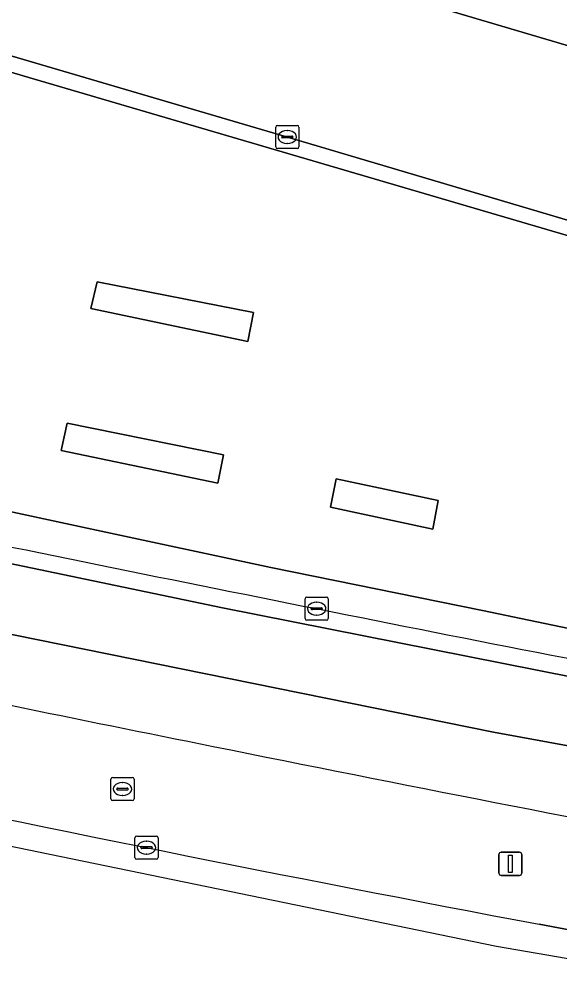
# Model space of a CAD drawing. Extents: x 160349 to 161355, y 381727 to 382854.
# Drawn here: x 161088.53 to 161111.89, y 381749.38 to 381790.86 of the extents above; entities that cross this region are included whole.
import ezdxf

# ---------------------------------------------------------------- set-up
doc = ezdxf.new("R2010")
doc.units = 0
for name, color, linetype in [('IMGEO_Berm_groen', 7, 'Continuous'), ('IMGEO_Berm_open', 7, 'Continuous'), ('IMGEO_Kolk', 7, 'Continuous'), ('IMGEO_Lichtmast', 7, 'Continuous'), ('IMGEO_Rijbaan_lokaal_open', 7, 'Continuous'), ('IMGEO_Rijbaan_regionaal_gesloten', 7, 'Continuous'), ('IMGEO_Rioolput', 7, 'Continuous'), ('IMGEO_Verkeerseiland_open', 7, 'Continuous'), ('IMGEO_Voetpad_open', 7, 'Continuous')]:
    doc.layers.add(name, color=color, linetype=linetype)

msp = doc.modelspace()

# ---------------------------------------------------------------- linework, layer by layer
at = {"layer": 'IMGEO_Berm_groen'}
msp.add_lwpolyline([(161111.006, 381751.736), (161113.204, 381751.319), (161120.126, 381750), (161133.427, 381747.583), (161153.64, 381743.983)], dxfattribs=at)
for centre, radius, start, end in [((161479.666, 383669.359), 1947.906, 258.142407, 258.668088), ((161466.894, 383584.536), 1862.231, 258.540606, 260.067608), ((161369.877, 383123.897), 1396.367, 257.95613, 259.316202)]:
    msp.add_arc(centre, radius, start, end, dxfattribs=at)
at = {"layer": 'IMGEO_Berm_open'}
for points in [[(161100.222, 381785.739), (161086.493, 381789.773), (161084.955, 381790.21), (161084.021, 381789.688)], [(161083.945, 381789.036), (161084.287, 381788.69), (161087.19, 381788.882), (161088.064, 381788.605), (161089.189, 381788.274), (161112.405, 381781.447), (161115.956, 381780.403)], [(161116.586, 381780.87), (161113.929, 381781.663), (161100.222, 381785.739)]]:
    msp.add_lwpolyline(points, dxfattribs=at)
at = {"layer": 'IMGEO_Kolk'}
for p, q in [((161099.614, 381785.343), (161099.614, 381786.195)), ((161099.689, 381786.269), (161100.541, 381786.269)), ((161100.615, 381786.195), (161100.615, 381785.343)), ((161099.873, 381785.763), (161099.873, 381785.775)), ((161100.311, 381785.726), (161099.913, 381785.726)), ((161099.916, 381785.812), (161100.314, 381785.812)), ((161100.102, 381786.049), (161100.127, 381786.049)), ((161100.357, 381785.775), (161100.357, 381785.763)), ((161100.541, 381785.269), (161099.689, 381785.269)), ((161100.125, 381785.489), (161100.1, 381785.489)), ((161100.884, 381764.953), (161100.884, 381765.805)), ((161100.959, 381765.879), (161101.811, 381765.879)), ((161101.885, 381765.805), (161101.885, 381764.953)), ((161101.143, 381765.373), (161101.143, 381765.385)), ((161101.581, 381765.336), (161101.183, 381765.336)), ((161101.186, 381765.422), (161101.584, 381765.422)), ((161101.372, 381765.659), (161101.397, 381765.659)), ((161101.627, 381765.385), (161101.627, 381765.373)), ((161101.395, 381765.099), (161101.37, 381765.099)), ((161101.811, 381764.879), (161100.959, 381764.879)), ((161093.533, 381754.622), (161093.533, 381755.474)), ((161093.608, 381755.548), (161094.46, 381755.548)), ((161094.534, 381755.474), (161094.534, 381754.622)), ((161093.792, 381755.042), (161093.792, 381755.054)), ((161094.23, 381755.005), (161093.832, 381755.005)), ((161093.835, 381755.091), (161094.233, 381755.091)), ((161094.021, 381755.328), (161094.046, 381755.328)), ((161094.276, 381755.054), (161094.276, 381755.042)), ((161094.46, 381754.548), (161093.608, 381754.548)), ((161094.044, 381754.768), (161094.019, 381754.768))]:
    msp.add_line(p, q, dxfattribs=at)
for points in [[(161099.614, 381785.343), (161099.614, 381786.195)], [(161099.689, 381786.269), (161100.541, 381786.269)], [(161100.615, 381786.195), (161100.615, 381785.343)], [(161100.541, 381785.269), (161099.689, 381785.269)], [(161100.884, 381764.953), (161100.884, 381765.805)], [(161100.959, 381765.879), (161101.811, 381765.879)], [(161101.885, 381765.805), (161101.885, 381764.953)], [(161101.811, 381764.879), (161100.959, 381764.879)], [(161093.533, 381754.622), (161093.533, 381755.474)], [(161093.608, 381755.548), (161094.46, 381755.548)], [(161094.534, 381755.474), (161094.534, 381754.622)], [(161094.46, 381754.548), (161093.608, 381754.548)]]:
    msp.add_lwpolyline(points, dxfattribs=at)
for centre, radius, start, end in [((161099.691, 381786.193), 0.0765, 91.552, 178.448), ((161099.691, 381786.193), 0.0765, 91.552, 178.448), ((161100.539, 381786.193), 0.0765, 1.552, 88.448), ((161100.539, 381786.193), 0.0765, 1.552, 88.448), ((161099.913, 381785.772), 0.0403, 85.8775, 175.7526), ((161099.91, 381785.762), 0.0366, 178.938, 274.7102), ((161100.314, 381785.769), 0.043, 264.8664, 352.4533), ((161100.318, 381785.774), 0.0386, 1.7309, 96.639), ((161099.691, 381785.345), 0.0765, 181.552, 268.448), ((161099.691, 381785.345), 0.0765, 181.552, 268.448), ((161100.539, 381785.345), 0.0765, 271.552, 358.448), ((161100.539, 381785.345), 0.0765, 271.552, 358.448), ((161100.961, 381765.803), 0.0765, 91.552, 178.448), ((161100.961, 381765.803), 0.0765, 91.552, 178.448), ((161101.809, 381765.803), 0.0765, 1.552, 88.448), ((161101.809, 381765.803), 0.0765, 1.552, 88.448), ((161101.183, 381765.382), 0.0403, 85.8775, 175.7526), ((161101.18, 381765.372), 0.0366, 178.938, 274.7102), ((161101.584, 381765.379), 0.043, 264.8664, 352.4533), ((161101.588, 381765.384), 0.0386, 1.7309, 96.639), ((161100.961, 381764.955), 0.0765, 181.552, 268.448), ((161100.961, 381764.955), 0.0765, 181.552, 268.448), ((161101.809, 381764.955), 0.0765, 271.552, 358.448), ((161101.809, 381764.955), 0.0765, 271.552, 358.448), ((161093.61, 381755.472), 0.0765, 91.552, 178.448), ((161093.61, 381755.472), 0.0765, 91.552, 178.448), ((161094.458, 381755.472), 0.0765, 1.552, 88.448), ((161094.458, 381755.472), 0.0765, 1.552, 88.448), ((161093.832, 381755.051), 0.0403, 85.8775, 175.7526), ((161093.829, 381755.041), 0.0366, 178.938, 274.7102), ((161094.233, 381755.048), 0.043, 264.8664, 352.4533), ((161094.237, 381755.053), 0.0386, 1.7309, 96.639), ((161093.61, 381754.624), 0.0765, 181.552, 268.448), ((161093.61, 381754.624), 0.0765, 181.552, 268.448), ((161094.458, 381754.624), 0.0765, 271.552, 358.448), ((161094.458, 381754.624), 0.0765, 271.552, 358.448)]:
    msp.add_arc(centre, radius, start, end, dxfattribs=at)
for centre, major_axis, ratio, start_param, end_param in [((161100.101, 381785.769), (-0.387, 0.002), 0.722429, 4.712389, 7.853982), ((161100.126, 381785.769), (-0.39, 0.002), 0.717154, 1.570796, 4.712389), ((161101.371, 381765.379), (-0.387, 0.002), 0.722429, 4.712389, 7.853982), ((161101.396, 381765.379), (-0.39, 0.002), 0.717154, 1.570796, 4.712389), ((161094.02, 381755.048), (-0.387, 0.002), 0.722429, 4.712389, 7.853982), ((161094.045, 381755.048), (-0.39, 0.002), 0.717154, 1.570796, 4.712389)]:
    msp.add_ellipse(centre, major_axis=major_axis, ratio=ratio, start_param=start_param, end_param=end_param, dxfattribs=at)
at = {"layer": 'IMGEO_Lichtmast'}
for p, q in [((161109.261, 381753.949), (161109.261, 381754.749)), ((161109.261, 381754.749), (161109.261, 381753.949)), ((161109.361, 381754.849), (161110.151, 381754.849)), ((161110.151, 381754.849), (161109.361, 381754.849)), ((161110.251, 381754.749), (161110.251, 381753.949)), ((161110.251, 381753.949), (161110.251, 381754.749)), ((161110.151, 381753.849), (161109.361, 381753.849)), ((161109.361, 381753.849), (161110.151, 381753.849))]:
    msp.add_line(p, q, dxfattribs=at)
msp.add_lwpolyline([(161109.681, 381754.724), (161109.831, 381754.724), (161109.831, 381753.974), (161109.681, 381753.974), (161109.681, 381754.724)], dxfattribs=at)
for centre, start, end in [((161109.361, 381754.749), 90, 180), ((161109.361, 381754.749), 90, 180), ((161110.151, 381754.749), 0, 90), ((161110.151, 381754.749), 360, 90), ((161109.361, 381753.949), 180, 270), ((161109.361, 381753.949), 180, 270), ((161110.151, 381753.949), 270, 0), ((161110.151, 381753.949), 270, 0)]:
    msp.add_arc(centre, 0.1, start, end, dxfattribs=at)
at = {"layer": 'IMGEO_Rijbaan_lokaal_open'}
for points in [[(161102.318, 381792.671), (161101.829, 381792.813), (161082.36, 381798.448), (161066.152, 381803.279), (161064.125, 381796.368), (161066.717, 381795.606), (161077.326, 381792.38), (161080.438, 381791.494), (161081.572, 381791.271), (161081.767, 381791.116), (161084.955, 381790.21), (161086.493, 381789.773), (161100.222, 381785.739), (161113.929, 381781.663), (161116.586, 381780.87), (161117.826, 381780.498), (161119.788, 381779.908), (161126.928, 381777.795)], [(161127.161, 381777.266), (161126.712, 381777.135), (161128.053, 381772.398), (161136.147, 381774.997), (161140.516, 381773.679), (161160.39, 381767.88), (161162.455, 381774.886), (161102.318, 381792.671)], [(161114.858, 381774.724), (161119.155, 381775.932), (161118.088, 381779.597), (161117.047, 381779.891), (161113.254, 381778.82), (161112.474, 381781.231), (161112.405, 381781.447), (161089.189, 381788.274), (161088.064, 381788.605), (161087.19, 381788.882), (161084.287, 381788.69), (161083.945, 381789.036)], [(161020.075, 381782.715), (161045.737, 381776.58), (161074.955, 381770.078), (161080.529, 381768.918), (161097.321, 381765.422), (161112.516, 381762.406), (161130.652, 381758.978)], [(161056.322, 381776.257), (161086.773, 381769.866), (161091.665, 381768.816), (161099.403, 381767.154), (161108.547, 381765.293), (161122.023, 381762.485), (161125.709, 381761.736), (161130.923, 381760.676)]]:
    msp.add_lwpolyline(points, dxfattribs=at)
for points in [[(161091.623, 381778.351), (161091.905, 381779.511), (161098.658, 381778.186), (161098.404, 381776.934)], [(161097.107, 381770.799), (161090.338, 381772.21), (161090.601, 381773.404), (161097.352, 381772.028)], [(161106.402, 381768.819), (161101.985, 381769.764), (161102.233, 381770.987), (161106.632, 381770.049)]]:
    msp.add_lwpolyline(points, close=True, dxfattribs=at)
msp.add_arc((161654.456, 384534.012), 2823.336, 258.325634, 259.160966, dxfattribs=at)
at = {"layer": 'IMGEO_Rijbaan_regionaal_gesloten'}
for points in [[(161112.516, 381762.406), (161097.321, 381765.422), (161080.529, 381768.918), (161079.963, 381765.932), (161109.03, 381760.044), (161184.233, 381746.274), (161256.706, 381736.374), (161257.193, 381739.481), (161254.261, 381739.878), (161252.808, 381740.082), (161213.109, 381745.663), (161213.078, 381745.47), (161184.027, 381749.935)], [(161109.03, 381760.044), (161079.963, 381765.932), (161079.411, 381763.019)], [(161145.685, 381750.216), (161163.495, 381747.144), (161182.362, 381744.149), (161226.391, 381737.617), (161248.361, 381734.594), (161252.019, 381734.102), (161256.26, 381733.532), (161256.706, 381736.374), (161184.233, 381746.274), (161109.03, 381760.044)], [(161078.51, 381758.267), (161078.296, 381757.139), (161109.16, 381750.796), (161186.09, 381737.532), (161255.361, 381727.8)], [(161153.64, 381743.983), (161133.427, 381747.583), (161120.126, 381750), (161113.204, 381751.319), (161111.006, 381751.736)]]:
    msp.add_lwpolyline(points, dxfattribs=at)
for centre, radius, start, end in [((161479.666, 383669.359), 1947.906, 258.142407, 258.668088), ((161466.894, 383584.536), 1862.231, 258.540606, 260.067608), ((161369.877, 383123.897), 1396.367, 257.95613, 259.316202)]:
    msp.add_arc(centre, radius, start, end, dxfattribs=at)
at = {"layer": 'IMGEO_Rioolput'}
for p, q in [((161092.491, 381757.156), (161092.491, 381758.008)), ((161092.566, 381758.082), (161093.418, 381758.082)), ((161092.979, 381757.862), (161093.004, 381757.862)), ((161093.492, 381758.008), (161093.492, 381757.156)), ((161092.75, 381757.576), (161092.75, 381757.588)), ((161093.188, 381757.539), (161092.79, 381757.539)), ((161092.793, 381757.625), (161093.191, 381757.625)), ((161093.234, 381757.588), (161093.234, 381757.576)), ((161093.418, 381757.082), (161092.566, 381757.082)), ((161093.002, 381757.302), (161092.977, 381757.302))]:
    msp.add_line(p, q, dxfattribs=at)
for points in [[(161092.491, 381757.156), (161092.491, 381758.008)], [(161092.566, 381758.082), (161093.418, 381758.082)], [(161093.492, 381758.008), (161093.492, 381757.156)], [(161093.418, 381757.082), (161092.566, 381757.082)]]:
    msp.add_lwpolyline(points, dxfattribs=at)
for centre, radius, start, end in [((161092.568, 381758.006), 0.0765, 91.552, 178.448), ((161092.568, 381758.006), 0.0765, 91.552, 178.448), ((161093.416, 381758.006), 0.0765, 1.552, 88.448), ((161093.416, 381758.006), 0.0765, 1.552, 88.448), ((161092.79, 381757.585), 0.0403, 85.8775, 175.7526), ((161092.787, 381757.575), 0.0366, 178.938, 274.7102), ((161093.191, 381757.582), 0.043, 264.8664, 352.4533), ((161093.195, 381757.587), 0.0386, 1.7309, 96.639), ((161092.568, 381757.158), 0.0765, 181.552, 268.448), ((161092.568, 381757.158), 0.0765, 181.552, 268.448), ((161093.416, 381757.158), 0.0765, 271.552, 358.448), ((161093.416, 381757.158), 0.0765, 271.552, 358.448)]:
    msp.add_arc(centre, radius, start, end, dxfattribs=at)
for centre, major_axis, ratio, start_param, end_param in [((161092.978, 381757.582), (-0.387, 0.002), 0.722429, 4.712389, 7.853982), ((161093.003, 381757.582), (-0.39, 0.002), 0.717154, 1.570796, 4.712389)]:
    msp.add_ellipse(centre, major_axis=major_axis, ratio=ratio, start_param=start_param, end_param=end_param, dxfattribs=at)
at = {"layer": 'IMGEO_Verkeerseiland_open'}
for points in [[(161098.658, 381778.186), (161091.905, 381779.511), (161091.623, 381778.351), (161098.404, 381776.934)], [(161097.352, 381772.028), (161090.601, 381773.404), (161090.338, 381772.21), (161097.107, 381770.799)], [(161106.632, 381770.049), (161102.233, 381770.987), (161101.985, 381769.764), (161106.402, 381768.819)]]:
    msp.add_lwpolyline(points, close=True, dxfattribs=at)
msp.add_lwpolyline([(161130.923, 381760.676), (161125.709, 381761.736), (161122.023, 381762.485), (161108.547, 381765.293), (161099.403, 381767.154), (161091.665, 381768.816), (161086.773, 381769.866), (161056.322, 381776.257)], dxfattribs=at)
msp.add_arc((161654.456, 384534.012), 2823.336, 258.325634, 259.160966, dxfattribs=at)
at = {"layer": 'IMGEO_Voetpad_open'}
msp.add_lwpolyline([(161000, 381822.929), (161043.242, 381810.141), (161059.868, 381805.151), (161061.646, 381804.627), (161066.152, 381803.279), (161082.36, 381798.448), (161101.829, 381792.813), (161102.318, 381792.671), (161162.455, 381774.886), (161167.01, 381773.539), (161178.713, 381770.078), (161186.529, 381767.794), (161198.004, 381764.474)], dxfattribs=at)

doc.saveas('drawing.dxf')
